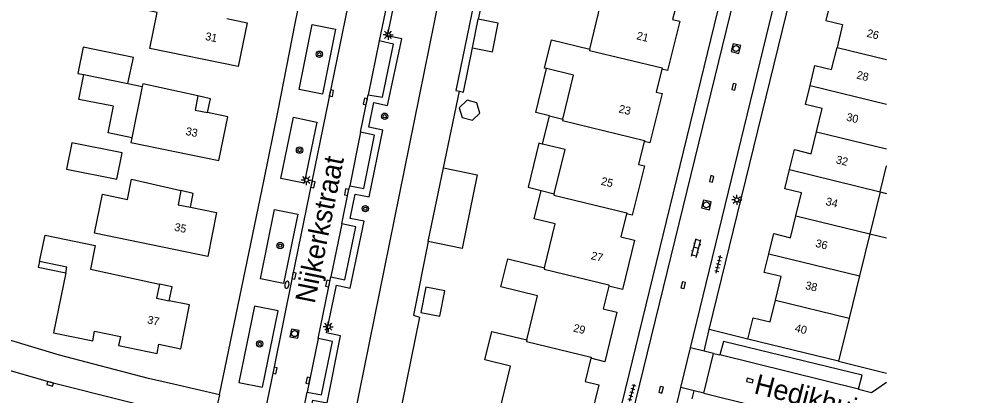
# Model space of a CAD drawing. Extents: x 124000 to 128010, y 398999 to 403000.
# Drawn here: x 127891.6 to 128009.7, y 399453.6 to 399500.6 of the extents above; entities that cross this region are included whole.
import ezdxf

# ---------------------------------------------------------------- set-up
doc = ezdxf.new("R2010")
doc.units = 0
for name, color, linetype in [('gg-afsc-erfafscheiding', 7, 'Continuous'), ('gg-afsc-muur', 7, 'Continuous'), ('gg-anno-huisnummerreeks BGT', 7, 'Continuous'), ('gg-anno-openbare ruimte label', 7, 'Continuous'), ('gg-bbg-bijgebouw', 7, 'Continuous'), ('gg-bbg-gedigitaliseerde bebouwing', 7, 'Continuous'), ('gg-bbg-gedigitaliseerde bijgebouw', 7, 'Continuous'), ('gg-bbg-hoofdgebouw', 7, 'Continuous'), ('gg-bbg-luifel en loopbrug', 7, 'Continuous'), ('gg-bbg-onder overbouw', 7, 'Continuous'), ('gg-bbg-pand overbouw', 7, 'Continuous'), ('gg-bbg-tussenscheiding', 7, 'Continuous'), ('gg-knt-verharding', 7, 'Continuous'), ('gg-knt-verharding nz', 7, 'Continuous'), ('gt-grn-groengrens', 7, 'Continuous'), ('gt-grn-weggrens', 7, 'Continuous'), ('gt-symb-boom', 7, 'Continuous'), ('gt-symb-brandkraan', 7, 'Continuous'), ('gt-symb-klinker verharding', 7, 'Continuous'), ('gt-symb-kolk', 7, 'Continuous'), ('gt-symb-lichtmast', 7, 'Continuous'), ('gt-symb-rioolschacht', 7, 'Continuous'), ('gt-symb-tegel verharding', 7, 'Continuous')]:
    doc.layers.add(name, color=color, linetype=linetype)

# ---------------------------------------------------------------- blocks, each defined once
blk = doc.blocks.new('gt0-KOLK')
at = {"layer": 'gt-symb-kolk'}
blk.add_lwpolyline([(0, 0), (0.38, 0), (0.38, 0.4), (-0.38, 0.4), (-0.38, 0), (0, 0)], dxfattribs=at)
blk = doc.blocks.new('gt0-BOOM')
at = {"layer": 'gt-symb-boom'}
for radius in [0.4, 0.2]:
    blk.add_circle((0, 0), radius, dxfattribs=at)
blk = doc.blocks.new('gt0-LMAST')
at = {"layer": 'gt-symb-lichtmast'}
for p, q in [((-0.18, 0.17), (-0.45, 0.44)), ((-0.01, 0.25), (-0.01, 0.62)), ((0.17, 0.17), (0.44, 0.44)), ((-0.26, 0), (-0.63, 0)), ((-0.18, -0.18), (-0.45, -0.45)), ((-0.01, -0.25), (-0.01, -0.63)), ((0.44, -0.45), (0.17, -0.18)), ((0.24, 0), (0.62, 0))]:
    blk.add_line(p, q, dxfattribs=at)
blk.add_circle((-0.01, 0), 0.25, dxfattribs=at)
blk = doc.blocks.new('gt0-BR')
at = {"layer": 'gt-symb-brandkraan'}
for centre, radius, start, end in [((-0.24, 0), 0.206, 107.5669, 252.4331), ((0.6, -2.66), 3, 106.892, 107.5669), ((0, -0.69), 0.938, 73.108, 106.892), ((-0.6, -2.66), 3, 72.4331, 73.108), ((0.24, 0), 0.206, 287.567, 72.4331), ((0.6, 2.66), 3, 252.4331, 253.108), ((0, 0.69), 0.938, 253.108, 286.8921), ((-0.6, 2.66), 3, 286.8921, 287.567)]:
    blk.add_arc(centre, radius, start, end, dxfattribs=at)
blk = doc.blocks.new('gt0-RS')
at = {"layer": 'gt-symb-rioolschacht'}
blk.add_lwpolyline([(-0.5, -0.5), (0.5, -0.5), (0.5, 0.5), (-0.5, 0.5)], close=True, dxfattribs=at)
blk.add_circle((0, 0), 0.375, dxfattribs=at)
blk = doc.blocks.new('gt0-TEG1')
at = {"layer": 'gt-symb-tegel verharding'}
for p, q in [((-1.12, 0), (1.12, 0)), ((-0.9, -0.25), (-0.9, 0.25)), ((-0.45, -0.25), (-0.45, 0.25)), ((0, -0.25), (0, 0.25)), ((0.45, -0.25), (0.45, 0.25)), ((0.9, -0.25), (0.9, 0.25))]:
    blk.add_line(p, q, dxfattribs=at)
blk = doc.blocks.new('gt0-KL1')
at = {"layer": 'gt-symb-klinker verharding'}
for p, q in [((-1.15, 0.3), (1.15, 0.3)), ((-1, -0.3), (-1, 0.3)), ((-0.5, 0.3), (-0.5, 0.45)), ((0, -0.3), (0, 0.3)), ((0.5, 0.3), (0.5, 0.45)), ((1, -0.3), (1, 0.3)), ((-1.15, -0.3), (1.15, -0.3)), ((-0.5, -0.45), (-0.5, -0.3)), ((0.5, -0.45), (0.5, -0.3))]:
    blk.add_line(p, q, dxfattribs=at)

msp = doc.modelspace()

# ---------------------------------------------------------------- linework, layer by layer
at = {"layer": 'gg-afsc-erfafscheiding'}
msp.add_line((127944.67, 399481.97), (127946.65, 399491.55), dxfattribs=at)
for points in [[(127942.77, 399472.77), (127940.94, 399463.57), (127941.68, 399463.34), (127935.63, 399433.59)], [(127910.95, 399454.94), (127907.81, 399455.68), (127896.71, 399458.6), (127887.13, 399461.44), (127878.33, 399464.41), (127878.38, 399464.55)]]:
    msp.add_lwpolyline(points, dxfattribs=at)
at = {"layer": 'gg-afsc-muur'}
for p, q in [((127950.13, 399506.09), (127949.01, 399500.54)), ((127947.18, 399491.44), (127948.3, 399496.99)), ((127994.02, 399457.83), (128000, 399456.35))]:
    msp.add_line(p, q, dxfattribs=at)
at = {"layer": 'gg-bbg-bijgebouw'}
for p, q in [((127948.3, 399496.99), (127949.01, 399500.54)), ((127899.76, 399493.63), (127905.26, 399492.52))]:
    msp.add_line(p, q, dxfattribs=at)
for points in [[(127948.3, 399496.99), (127950.8, 399496.49), (127951.51, 399500.04), (127949.01, 399500.54)], [(127905.26, 399492.52), (127905.93, 399495.77), (127899.67, 399497.07), (127898.99, 399493.78), (127899.76, 399493.63)], [(127903.85, 399480.58), (127904.52, 399483.85), (127898.25, 399485.12), (127897.58, 399481.84), (127903.85, 399480.58)]]:
    msp.add_lwpolyline(points, dxfattribs=at)
at = {"layer": 'gg-bbg-gedigitaliseerde bebouwing'}
for p, q in [((127957.03, 399484.95), (127957.9, 399488.49)), ((127957.9, 399488.49), (127959.57, 399488.08)), ((127956.85, 399479.16), (127958.51, 399478.75))]:
    msp.add_line(p, q, dxfattribs=at)
for points in [[(127962.94, 399496.83), (127964.28, 399502.33), (127959.5, 399503.49), (127960.36, 399507.02), (127963.97, 399506.15)], [(127957.54, 399494.4), (127957.3, 399494.45), (127958.16, 399497.99), (127962.94, 399496.83)], [(127959.57, 399488.08), (127960.91, 399493.58), (127957.54, 399494.4)], [(127958.51, 399478.75), (127959.86, 399484.26), (127957.03, 399484.95)], [(127957.27, 399469.48), (127958.62, 399474.98), (127955.99, 399475.62), (127956.85, 399479.16)], [(127955.07, 399460.48), (127956.41, 399465.98), (127951.84, 399467.1), (127952.7, 399470.6), (127957.27, 399469.48)], [(127951.71, 399451.73), (127953.04, 399457.23), (127949.84, 399458.01), (127950.7, 399461.54), (127955.07, 399460.48)]]:
    msp.add_lwpolyline(points, dxfattribs=at)
at = {"layer": 'gg-bbg-gedigitaliseerde bijgebouw'}
msp.add_line((127942.77, 399472.77), (127944.67, 399481.97), dxfattribs=at)
for points in [[(127946.99, 399488.26), (127948.3, 399487.94), (127949.22, 399488.81), (127948.85, 399490.12), (127947.62, 399490.42), (127946.64, 399489.5), (127946.99, 399488.26)], [(127944.67, 399481.97), (127948.88, 399481.1), (127946.98, 399471.9), (127942.77, 399472.77)], [(127942.48, 399467.08), (127941.84, 399463.91), (127944.19, 399463.44), (127944.83, 399466.61), (127942.48, 399467.08)]]:
    msp.add_lwpolyline(points, dxfattribs=at)
at = {"layer": 'gg-bbg-hoofdgebouw'}
for p, q in [((127907.03, 399492.16), (127905.72, 399485.74)), ((127999.2, 399478.98), (128000, 399482.25)), ((127999.2, 399478.98), (127997.92, 399473.74)), ((127997.92, 399473.74), (127996.63, 399468.5)), ((127996.63, 399468.5), (127995.33, 399463.19)), ((127995.33, 399463.19), (127994.02, 399457.83)), ((127994.02, 399457.83), (127982.7, 399460.6))]:
    msp.add_line(p, q, dxfattribs=at)
for points in [[(127917.61, 399500.64), (127920.15, 399500.12), (127919.03, 399494.64), (127907.99, 399496.9), (127908.9, 399501.41), (127905.37, 399502.14), (127905.87, 399504.61), (127899.44, 399505.93), (127900.13, 399509.21), (127908.39, 399507.56)], [(127974.04, 399503.36), (127973.29, 399500.52), (127974.17, 399500.3), (127972.66, 399494.13), (127971.94, 399494.31)], [(127993.02, 399502.78), (127992.44, 399500.39), (127994.52, 399499.88), (127993.82, 399497.03)], [(127990.45, 399492.28), (127991.06, 399494.77), (127993.14, 399494.26), (127993.82, 399497.03)], [(127971.94, 399494.31), (127971.24, 399491.45), (127971.97, 399491.27), (127970.46, 399485.09), (127969.73, 399485.26)], [(127913.99, 399490.96), (127907.1, 399492.5), (127907.03, 399492.16)], [(127991.25, 399486.48), (127991.95, 399489.38), (127989.87, 399489.89), (127990.45, 399492.28)], [(127905.72, 399485.74), (127905.6, 399485.15), (127916.62, 399482.9), (127917.73, 399488.36), (127915.2, 399488.88)], [(127987.88, 399481.76), (127988.49, 399484.26), (127990.58, 399483.75), (127991.25, 399486.48)], [(127969.73, 399485.26), (127969.04, 399482.42), (127969.76, 399482.24), (127968.25, 399476.06), (127967.53, 399476.23)], [(127988.69, 399475.99), (127989.39, 399478.87), (127987.3, 399479.38), (127987.88, 399481.76)], [(127913.08, 399477.07), (127916.32, 399476.42), (127915.22, 399470.92), (127901.08, 399473.84), (127902.08, 399478.7), (127905.19, 399478.04), (127905.7, 399480.55), (127911.86, 399479.15)], [(127967.53, 399476.23), (127966.82, 399473.38), (127968.52, 399472.96), (127967.01, 399466.8), (127965.31, 399467.22)], [(127985.31, 399471.24), (127985.93, 399473.77), (127988.02, 399473.26), (127988.69, 399475.99)], [(127894.21, 399470.28), (127894.9, 399473.57), (127901.16, 399472.27), (127900.56, 399469.34), (127909.2, 399467.47)], [(127897.49, 399468.86), (127897.64, 399469.58), (127894.21, 399470.28)], [(127986.12, 399465.46), (127986.83, 399468.39), (127984.73, 399468.9), (127985.31, 399471.24)], [(127897.49, 399468.86), (127895.95, 399461.38), (127900.85, 399460.38), (127901.09, 399461.58), (127904.32, 399460.92), (127904.09, 399459.79), (127908.89, 399458.81), (127909.13, 399459.94), (127911.85, 399459.38), (127912.95, 399464.88), (127910.41, 399465.39)], [(127965.31, 399467.22), (127964.6, 399464.36), (127966.3, 399463.94), (127964.8, 399457.77), (127963.08, 399458.19)], [(127982.7, 399460.6), (127983.34, 399463.25), (127985.45, 399462.73), (127986.12, 399465.46)], [(127963.08, 399458.19), (127962.37, 399455.31), (127964.09, 399454.89), (127962.59, 399448.74), (127960.86, 399449.17)]]:
    msp.add_lwpolyline(points, dxfattribs=at)
at = {"layer": 'gg-bbg-luifel en loopbrug'}
for p, q in [((127905.26, 399492.52), (127907.03, 399492.16)), ((127999.2, 399478.98), (128000, 399478.78)), ((127997.92, 399473.74), (128000, 399473.23))]:
    msp.add_line(p, q, dxfattribs=at)
for points in [[(127957.9, 399488.49), (127956.2, 399488.9), (127957.54, 399494.4)], [(127905.72, 399485.74), (127902.77, 399486.34), (127903.44, 399489.67), (127899.14, 399490.54), (127899.76, 399493.63)], [(127957.03, 399484.95), (127956.57, 399485.06), (127955.23, 399479.55), (127956.85, 399479.16)], [(127894.21, 399470.28), (127894.06, 399469.58), (127897.49, 399468.86)]]:
    msp.add_lwpolyline(points, dxfattribs=at)
at = {"layer": 'gg-bbg-onder overbouw'}
for points in [[(127913.99, 399490.96), (127913.63, 399489.2), (127915.2, 399488.88)], [(127911.86, 399479.15), (127911.51, 399477.38), (127913.08, 399477.07)], [(127909.2, 399467.47), (127908.84, 399465.71), (127910.41, 399465.39)]]:
    msp.add_lwpolyline(points, dxfattribs=at)
at = {"layer": 'gg-bbg-pand overbouw'}
for points in [[(127915.2, 399488.88), (127915.55, 399490.61), (127913.99, 399490.96)], [(127913.08, 399477.07), (127913.42, 399478.8), (127911.86, 399479.15)], [(127910.41, 399465.39), (127910.76, 399467.14), (127909.2, 399467.47)]]:
    msp.add_lwpolyline(points, dxfattribs=at)
at = {"layer": 'gg-bbg-tussenscheiding'}
for p, q in [((127993.82, 399497.03), (128000, 399495.51)), ((127990.45, 399492.28), (128000, 399489.96)), ((127991.25, 399486.48), (128000, 399484.36)), ((127987.88, 399481.76), (127999.2, 399478.98)), ((127988.69, 399475.99), (127997.92, 399473.74)), ((127985.31, 399471.24), (127996.63, 399468.5)), ((127986.12, 399465.46), (127995.33, 399463.19))]:
    msp.add_line(p, q, dxfattribs=at)
for points in [[(127962.94, 399496.83), (127962.9, 399496.66), (127971.97, 399494.46), (127971.94, 399494.31)], [(127959.57, 399488.08), (127959.53, 399487.91), (127969.77, 399485.42), (127969.73, 399485.26)], [(127958.51, 399478.75), (127958.47, 399478.59), (127967.57, 399476.38), (127967.53, 399476.23)], [(127957.27, 399469.48), (127957.24, 399469.33), (127965.34, 399467.36), (127965.31, 399467.22)], [(127955.07, 399460.48), (127955.02, 399460.31), (127963.12, 399458.33), (127963.08, 399458.19)]]:
    msp.add_lwpolyline(points, dxfattribs=at)
at = {"layer": 'gg-knt-verharding'}
for p, q in [((127951.99, 399391.19), (127981.34, 399511.51)), ((127977.87, 399461.78), (127989.52, 399509.46)), ((127968.15, 399450.69), (127982.14, 399507.95)), ((127975.52, 399459.52), (127987.02, 399506.72)), ((127938.01, 399504.51), (127936.65, 399497.85)), ((127946.65, 399491.55), (127947.18, 399491.44)), ((127934.31, 399486.44), (127935.26, 399491.09)), ((127929.01, 399460.67), (127930.59, 399468.35)), ((127982.7, 399460.6), (127977.87, 399461.78)), ((127974.31, 399454.54), (127975.52, 399459.52)), ((127977.18, 399453.83), (127978.41, 399458.8)), ((127978.41, 399458.8), (127979.19, 399458.61)), ((127887.89, 399457.45), (127895.58, 399455.19)), ((127916.67, 399453.61), (127910.95, 399454.94)), ((127925.45, 399443.16), (127927.66, 399453.97)), ((127973.08, 399449.49), (127974.31, 399454.54)), ((127977.18, 399453.83), (128000, 399448.22))]:
    msp.add_line(p, q, dxfattribs=at)
for points in [[(127916.67, 399453.61), (127922.21, 399480.3), (127924.02, 399489.14), (127926.16, 399500), (127931.71, 399527.15)], [(127951.78, 399518.75), (127946.2, 399491.64), (127946.65, 399491.55)], [(127935.85, 399517.52), (127925.81, 399468.5), (127923.43, 399456.7), (127921.82, 399448.84)], [(127922.46, 399428.58), (127925.08, 399428.09), (127926.83, 399436.42), (127925.06, 399436.82), (127928.34, 399452.97), (127930.12, 399452.62), (127931.81, 399461), (127930.07, 399461.37), (127931.29, 399467.31), (127933.01, 399466.97), (127934.74, 399475.31), (127932.99, 399475.67), (127933.62, 399478.71), (127935.38, 399478.37), (127937.08, 399486.69), (127935.36, 399487.06), (127935.98, 399490.14), (127937.68, 399489.78), (127939.46, 399498.09), (127937.68, 399498.48), (127938.7, 399503.49)], [(127929.55, 399491.18), (127926.63, 399491.77), (127928.27, 399499.9), (127931.18, 399499.31), (127929.55, 399491.18)], [(127935.26, 399491.09), (127937.05, 399490.8), (127938.42, 399497.43), (127936.65, 399497.85)], [(127925.92, 399488.31), (127928.85, 399487.7), (127927.25, 399480.06), (127924.33, 399480.67), (127925.92, 399488.31)], [(127932.95, 399479.73), (127934.71, 399479.4), (127936.07, 399486.05), (127934.31, 399486.44)], [(127931.96, 399475.01), (127932.75, 399478.92), (127932.95, 399479.73)], [(127923.56, 399476.77), (127926.46, 399476.18), (127924.7, 399467.55), (127921.8, 399468.14), (127923.56, 399476.77)], [(127930.59, 399468.35), (127932.35, 399467.98), (127933.73, 399474.63), (127931.96, 399475.01)], [(127919.1, 399455.17), (127922.04, 399454.57), (127924, 399464.11), (127921.06, 399464.71), (127919.1, 399455.17)], [(127927.66, 399453.97), (127929.43, 399453.64), (127930.8, 399460.31), (127929.01, 399460.67)], [(127996.49, 399454.34), (127996.95, 399456.09), (127979.63, 399460.28), (127979.19, 399458.61)], [(127895.58, 399455.19), (127914.63, 399450.44), (127915.9, 399450.16)], [(127996.49, 399454.34), (127998.12, 399453.94), (128000, 399455.23)]]:
    msp.add_lwpolyline(points, dxfattribs=at)
at = {"layer": 'gg-knt-verharding nz'}
for p, q in [((127936.65, 399497.85), (127935.26, 399491.09)), ((127934.31, 399486.44), (127932.95, 399479.73)), ((127931.96, 399475.01), (127930.59, 399468.35)), ((127929.01, 399460.67), (127927.66, 399453.97)), ((127996.49, 399454.34), (127979.19, 399458.61))]:
    msp.add_line(p, q, dxfattribs=at)
at = {"layer": 'gt-grn-groengrens'}
msp.add_line((127922.89, 399398.34), (127949.33, 399528.79), dxfattribs=at)
at = {"layer": 'gt-grn-weggrens'}
for p, q in [((127977.21, 399459.1), (127977.87, 399461.78)), ((127977.21, 399459.1), (127975.52, 399459.52)), ((127978.41, 399458.8), (127977.21, 399459.1)), ((127916.67, 399453.61), (127915.9, 399450.16)), ((127975.99, 399454.12), (127974.31, 399454.54)), ((127975.74, 399453.13), (127975.99, 399454.12)), ((127977.18, 399453.83), (127975.99, 399454.12))]:
    msp.add_line(p, q, dxfattribs=at)

# ---------------------------------------------------------------- block references
at = {"layer": 'gt-symb-boom'}
for p in [(127929.16, 399496.18), (127937.32, 399488.43), (127926.69, 399484.2), (127934.91, 399476.89), (127924.27, 399472.27), (127921.71, 399459.99)]:
    msp.add_blockref('gt0-BOOM', p, dxfattribs=at)
at = {"layer": 'gt-symb-brandkraan', "rotation": 77.88123966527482}
msp.add_blockref('gt0-BR', (127925.11, 399467.38), dxfattribs=at)
at = {"layer": 'gt-symb-klinker verharding', "rotation": 75.17189147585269}
msp.add_blockref('gt0-KL1', (127976.23, 399471.98), dxfattribs=at)
at = {"layer": 'gt-symb-kolk'}
for p, rotation in [((127930.48, 399491.34), -101.65840162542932), ((127980.76, 399492.14), -103.35534096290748), ((127935.1, 399490.23), 78.28547478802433), ((127977.97, 399480.64), -103.702889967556), ((127928.17, 399479.96), -101.47848203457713), ((127932.75, 399478.92), 78.63386214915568), ((127925.79, 399468.53), -101.71452521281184), ((127930.41, 399467.51), 78.46537934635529), ((127974.81, 399467.28), 75.57446822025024), ((127923.43, 399456.7), -101.5907368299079), ((127895.58, 399455.19), 163.6136943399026), ((127927.94, 399455.39), 78.57767893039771), ((127982.88, 399455.22), -13.702889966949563), ((127971.65, 399454.31), -104.53650920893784)]:
    msp.add_blockref('gt0-KOLK', p, dxfattribs=dict(at, rotation=rotation))
at = {"layer": 'gt-symb-lichtmast'}
for p in [(127937.75, 399498.61), (127927.53, 399480.46), (127981.31, 399477.98), (127930.28, 399462.14)]:
    msp.add_blockref('gt0-LMAST', p, dxfattribs=at)
at = {"layer": 'gt-symb-rioolschacht'}
for p, rotation in [((127981.21, 399496.89), -13.702889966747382), ((127977.51, 399477.36), -13.702889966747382), ((127926.07, 399461.27), 79.56697526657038)]:
    msp.add_blockref('gt0-RS', p, dxfattribs=dict(at, rotation=rotation))
at = {"layer": 'gt-symb-tegel verharding'}
for p, rotation in [((127979.01, 399469.93), 76.22785456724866), ((127968.21, 399453.9), 73.68480675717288)]:
    msp.add_blockref('gt0-TEG1', p, dxfattribs=dict(at, rotation=rotation))

# ---------------------------------------------------------------- texts
at = {"layer": 'gg-anno-huisnummerreeks BGT'}
for s, rotation, p in [('31', 348.4, (127914.84, 399497.97)), ('21', 346.2, (127968.71, 399498.06)), ('26', 346.2, (127997.47, 399498.37)), ('28', 346.2, (127996.19, 399493.16)), ('23', 346.3, (127966.48, 399488.92)), ('30', 346.3, (127994.91, 399487.9)), ('33', 348.5, (127912.4, 399486.11)), ('32', 346.4, (127993.61, 399482.57)), ('25', 346.3, (127964.27, 399479.89)), ('34', 346.3, (127992.34, 399477.35)), ('35', 348.6, (127910.99, 399474.14)), ('36', 346.3, (127991.06, 399472.13)), ('27', 346.2, (127963.02, 399470.59)), ('38', 346.3, (127989.78, 399466.87)), ('37', 348.6, (127907.61, 399462.56)), ('29', 346.3, (127960.8, 399461.55)), ('40', 346.3, (127988.48, 399461.54))]:
    msp.add_text(s, height=1, rotation=rotation, dxfattribs=at).set_placement(p)
at = {"layer": 'gg-anno-openbare ruimte label'}
for s, rotation, p in [('Nijkerkstraat', 78.6, (127928.57, 399464.94)), ('Hedikhuizenstraat', 345.8, (127983.33, 399453.84))]:
    msp.add_text(s, height=2.5, rotation=rotation, dxfattribs=at).set_placement(p)

doc.saveas('drawing.dxf')
